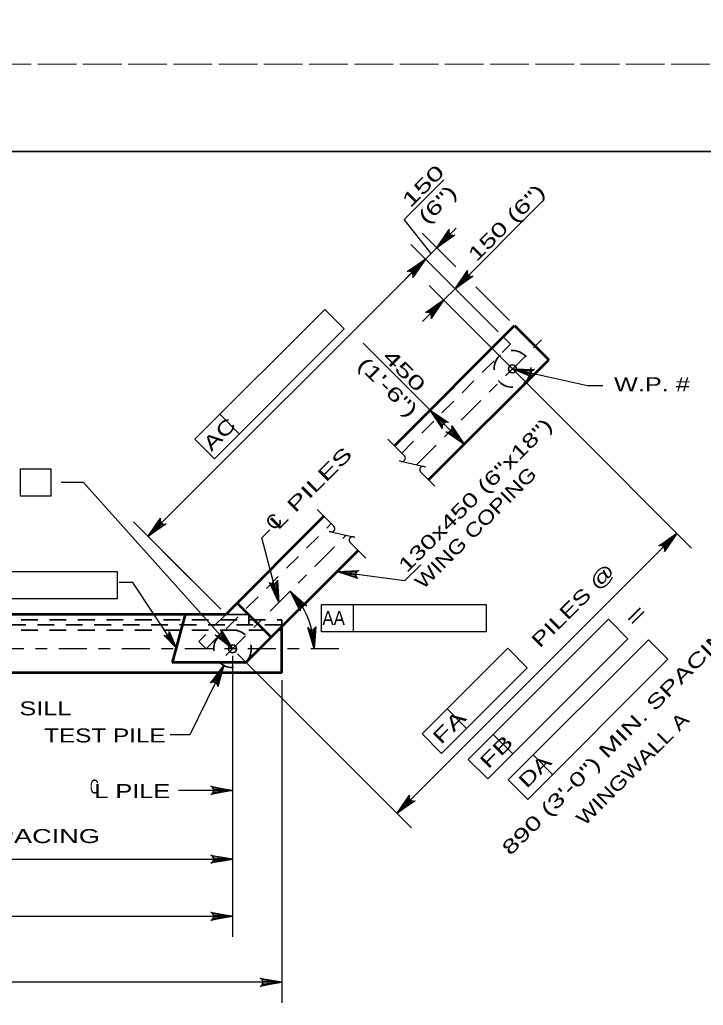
# Model space of a CAD drawing. Extents: x -6.4 to 73.1, y -66 to 0.
# Drawn here: x 16.1 to 21.96, y -52.07 to -43.62 of the extents above; entities that cross this region are included whole.
import ezdxf
from ezdxf.enums import TextEntityAlignment as Align

# ---------------------------------------------------------------- set-up
doc = ezdxf.new("R2010")
doc.units = 0
doc.header["$LTSCALE"] = 0.048
for name, pattern in [('DOT_DASHED', [7.7, 5, -1.2, 0.3, -1.2]), ('LONG_DASHED', [7.5, 6, -1.5]), ('MEDIUM_DASHED', [4.5, 3, -1.5])]:
    doc.linetypes.add(name, pattern=pattern)
for name, color, linetype, lineweight in [('1', 7, 'Continuous', 13), ('2', 7, 'Continuous', 53), ('4', 7, 'Continuous', 25), ('5', 7, 'Continuous', 25), ('63', 7, 'LONG_DASHED', 13)]:
    doc.layers.add(name, color=color, linetype=linetype, lineweight=lineweight)

msp = doc.modelspace()

# ---------------------------------------------------------------- hatches: boundary and pattern name
at = {"layer": '4'}
for points in [[(20.32333, -46.61408), (20.43658, -46.64908), (20.44083, -46.62983)], [(18.81775, -48.35167), (18.93342, -48.3775), (18.93608, -48.358)], [(17.92275, -49.01467), (17.85125, -48.92017), (17.83658, -48.93325)]]:
    msp.add_hatch(color=256, dxfattribs=at).paths.add_polyline_path(points)
at = {"layer": '5'}
for points in [[(19.74342, -45.47733), (19.77125, -45.50517), (19.67375, -45.57475)], [(19.47892, -45.74183), (19.50675, -45.76967), (19.57633, -45.67225)], [(19.90017, -45.829), (19.92808, -45.85692), (19.83058, -45.9265)], [(19.63575, -46.0935), (19.66358, -46.12133), (19.73317, -46.02392)], [(19.71442, -47.03742), (19.68658, -47.06525), (19.617, -46.96783)], [(19.83967, -47.16267), (19.81183, -47.1905), (19.90925, -47.26008)], [(17.26692, -47.95383), (17.29475, -47.98167), (17.19725, -48.05133)], [(21.63675, -48.0945), (21.66458, -48.12233), (21.73417, -48.02492)], [(18.30967, -48.49733), (18.27167, -48.50742), (18.32083, -48.61658)], [(17.80458, -50.24833), (17.80458, -50.209), (17.92275, -50.22867)], [(19.40317, -50.32808), (19.431, -50.35592), (19.33358, -50.4255)], [(17.80458, -50.79925), (17.80458, -50.83867), (17.92275, -50.81892)], [(17.80458, -51.28958), (17.80458, -51.329), (17.92275, -51.30925)], [(18.22667, -51.85542), (18.22667, -51.89475), (18.34475, -51.87508)]]:
    msp.add_hatch(color=256, dxfattribs=at).paths.add_polyline_path(points)

# ---------------------------------------------------------------- linework, layer by layer
at = {"layer": '1', "lineweight": 35}
msp.add_lwpolyline([(1.75, -65.25), (33.25, -65.25), (33.25, -44.75), (1.75, -44.75)], close=True, dxfattribs=at)
at = {"layer": '2'}
for p, q in [((19.311, -47.27375), (20.34192, -46.24292)), ((20.34192, -46.24292), (20.63417, -46.53517)), ((19.60333, -47.56608), (20.63417, -46.53517)), ((17.86542, -48.71942), (18.70658, -47.87817)), ((18.03658, -49.13275), (18.99892, -48.1705)), ((18.25517, -48.91425), (17.96283, -48.622)), ((17.86542, -48.71942), (8.00267, -48.71942)), ((17.51542, -48.71942), (17.40525, -49.13275)), ((18.34475, -49.22133), (18.34475, -48.82458)), ((18.03658, -49.13275), (17.40525, -49.13275)), ((18.34475, -49.22133), (7.56925, -49.22133))]:
    msp.add_line(p, q, dxfattribs=at)
at = {"layer": '2', "lineweight": 25}
for points in [[(17.44, -49.00567), (17.06633, -48.44517), (16.95167, -48.44517)], [(17.44, -49.00567), (17.334, -48.89708), (17.347, -48.90225), (17.35858, -48.90158), (17.36792, -48.8975), (17.37525, -48.8905), (17.38025, -48.88008), (17.3805, -48.86608), (17.44, -49.00567), (17.38025, -48.88008), (17.37525, -48.8905), (17.44, -49.00567), (17.36792, -48.8975), (17.35858, -48.90158), (17.44, -49.00567), (17.347, -48.90225)]]:
    msp.add_lwpolyline(points, dxfattribs=at)
at = {"layer": '4', "linetype": 'MEDIUM_DASHED', "lineweight": 35}
for p, q in [((19.37367, -47.33642), (20.30708, -46.403)), ((20.2445, -46.34033), (20.30708, -46.403)), ((17.69542, -49.01467), (18.76925, -47.94083)), ((7.56925, -48.76533), (18.34475, -48.76533)), ((17.86542, -48.71942), (17.63275, -48.95208)), ((18.34475, -48.808), (7.56925, -48.808)), ((7.56925, -48.85392), (18.34475, -48.85392)), ((17.69542, -49.01467), (17.63275, -48.95208))]:
    msp.add_line(p, q, dxfattribs=at)
at = {"layer": '4', "lineweight": 35}
for p, q in [((18.061, -48.71942), (17.86542, -48.71942)), ((18.061, -48.808), (18.061, -48.71942)), ((18.34475, -48.82458), (18.34475, -48.76533))]:
    msp.add_line(p, q, dxfattribs=at)
at = {"layer": '4'}
for points in [[(20.32333, -46.61408), (20.96808, -46.75608), (21.097, -46.75608)], [(17.92275, -49.01467), (16.64392, -47.58733), (16.45308, -47.58733)], [(18.81775, -48.35167), (19.40167, -48.43008), (19.53617, -48.29575)]]:
    msp.add_lwpolyline(points, dxfattribs=at)
for points in [[(20.32333, -46.61408), (20.43658, -46.64908), (20.44083, -46.62983)], [(18.81775, -48.35167), (18.93342, -48.3775), (18.93608, -48.358)], [(17.92275, -49.01467), (17.85125, -48.92017), (17.83658, -48.93325)]]:
    msp.add_lwpolyline(points, close=True, dxfattribs=at)
at = {"layer": '4', "linetype": 'MEDIUM_DASHED', "lineweight": 35}
for centre, radius in [((20.32333, -46.61407), 0.15748), ((17.92273, -49.01467), 0.16076)]:
    msp.add_circle(centre, radius, dxfattribs=at)
at = {"layer": '5'}
for p, q in [((19.83067, -45.92642), (20.58783, -45.16925)), ((19.837, -45.738), (19.5485, -45.4495)), ((19.67383, -45.57475), (19.84083, -45.40775)), ((20.201, -46.29683), (19.45108, -45.54692)), ((19.47892, -45.76967), (19.67375, -45.57475)), ((17.19733, -48.05125), (19.57633, -45.67225)), ((19.49283, -45.75575), (19.40933, -45.83925)), ((20.201, -46.29683), (19.70533, -45.80117)), ((19.83058, -45.9265), (19.73317, -46.02392)), ((20.29842, -46.19942), (20.00783, -45.90883)), ((19.73317, -46.02392), (19.55067, -46.20642)), ((17.59958, -47.21725), (18.71317, -46.10375)), ((18.71317, -46.10375), (18.88017, -46.27075)), ((17.76667, -47.38433), (18.88017, -46.27075)), ((19.617, -46.96783), (19.04292, -46.39375)), ((19.64092, -46.94383), (19.74225, -46.8425)), ((19.90925, -47.26017), (19.617, -46.96775)), ((17.8135, -47.00342), (17.9805, -47.17042)), ((19.93325, -47.23617), (20.03458, -47.13483)), ((17.59958, -47.21725), (17.76667, -47.38433)), ((19.25333, -47.21608), (19.39675, -47.3595)), ((16.10383, -47.46975), (16.3675, -47.46975)), ((16.3675, -47.70592), (16.3675, -47.46975)), ((19.53417, -47.49683), (19.65633, -47.61908)), ((18.64858, -47.82008), (18.792, -47.96358)), ((17.82192, -48.67592), (17.072, -47.926)), ((18.17458, -48.06283), (18.24392, -47.99358)), ((18.32083, -48.61658), (18.17458, -48.06283)), ((19.33358, -50.4255), (21.73417, -48.02492)), ((17.82192, -48.67592), (17.32625, -48.18025)), ((18.92933, -48.10092), (19.06533, -48.23692)), ((15.28475, -48.3505), (16.93308, -48.3505)), ((16.93308, -48.3505), (16.93308, -48.58675)), ((16.93308, -48.58675), (15.28475, -48.58675)), ((18.68633, -48.63367), (20.09833, -48.63367)), ((18.68633, -48.86992), (18.68633, -48.63367)), ((18.96008, -48.86992), (18.96008, -48.63367)), ((20.09833, -48.63367), (20.09833, -48.86992)), ((19.94425, -49.96383), (21.14692, -48.76117)), ((21.14692, -48.76117), (21.31392, -48.92825)), ((20.09833, -48.86992), (18.68633, -48.86992)), ((20.11125, -50.13083), (21.31392, -48.92825)), ((20.28708, -50.13942), (21.48975, -48.93675)), ((21.48975, -48.93675), (21.65675, -49.10383)), ((19.54867, -49.74433), (20.28225, -49.01067)), ((20.28225, -49.01067), (20.44933, -49.17775)), ((17.92275, -49.07617), (17.92275, -51.48642)), ((17.96625, -49.05817), (19.45883, -50.55083)), ((20.45417, -50.30642), (21.65675, -49.10383)), ((17.84725, -49.15658), (17.55642, -49.75242)), ((19.71567, -49.91133), (20.44933, -49.17775)), ((18.34475, -49.28292), (18.34475, -52.05225)), ((19.7625, -49.53042), (19.92958, -49.6975)), ((17.55642, -49.75242), (17.38825, -49.75242)), ((19.54867, -49.74433), (19.71567, -49.91133)), ((20.15808, -49.74992), (20.32517, -49.917)), ((20.501, -49.92558), (20.668, -50.09258)), ((19.94425, -49.96383), (20.11125, -50.13083)), ((20.28708, -50.13942), (20.45417, -50.30642)), ((17.92275, -50.22867), (17.45817, -50.22867)), ((7.93758, -50.81892), (17.92275, -50.81892)), ((13.09542, -51.30925), (17.92275, -51.30925)), ((18.34475, -51.87508), (7.56925, -51.87508))]:
    msp.add_line(p, q, dxfattribs=at)
at = {"layer": '5', "linetype": 'DOT_DASHED'}
for p, q in [((19.5005, -47.43692), (20.57275, -46.36467)), ((17.86442, -49.073), (18.89633, -48.04108)), ((18.83358, -49.01467), (7.1175, -49.01467))]:
    msp.add_line(p, q, dxfattribs=at)
at = {"layer": '5'}
for points in [[(19.62492, -45.62367), (19.39367, -45.33292), (19.73367, -44.99292)], [(19.67383, -45.57475), (19.78092, -45.41825), (19.77783, -45.43542), (19.78142, -45.4495), (19.78875, -45.45983), (19.79908, -45.46717), (19.81317, -45.47075), (19.83033, -45.46767), (19.67383, -45.57475), (19.81317, -45.47075), (19.79908, -45.46717), (19.67383, -45.57475), (19.78875, -45.45983), (19.78142, -45.4495), (19.67383, -45.57475), (19.77783, -45.43542)], [(19.57633, -45.67225), (19.46925, -45.82875), (19.47233, -45.81158), (19.46875, -45.7975), (19.46142, -45.78717), (19.45108, -45.77983), (19.437, -45.77625), (19.41983, -45.77933), (19.57633, -45.67225), (19.437, -45.77625), (19.45108, -45.77983), (19.57633, -45.67225), (19.46142, -45.78717), (19.46875, -45.7975), (19.57633, -45.67225), (19.47233, -45.81158)], [(19.83067, -45.92642), (19.93775, -45.76992), (19.93467, -45.78708), (19.93825, -45.80117), (19.94558, -45.8115), (19.95592, -45.81883), (19.97, -45.82242), (19.98717, -45.81933), (19.83067, -45.92642), (19.97, -45.82242), (19.95592, -45.81883), (19.83067, -45.92642), (19.94558, -45.8115), (19.93825, -45.80117), (19.83067, -45.92642), (19.93467, -45.78708)], [(19.60792, -45.89867), (20.7925, -47.08317), (21.8595, -48.15017)], [(19.73317, -46.02392), (19.62608, -46.18042), (19.62917, -46.16325), (19.62558, -46.14917), (19.61825, -46.13883), (19.60792, -46.1315), (19.59383, -46.12792), (19.57667, -46.131), (19.73317, -46.02392), (19.59383, -46.12792), (19.60792, -46.1315), (19.73317, -46.02392), (19.61825, -46.13883), (19.62558, -46.14917), (19.73317, -46.02392), (19.62917, -46.16325)], [(20.32333, -46.61408), (20.51292, -46.62008), (20.49675, -46.62667), (20.48683, -46.63725), (20.482, -46.649), (20.48142, -46.66167), (20.486, -46.6755), (20.49783, -46.68833), (20.32333, -46.61408), (20.486, -46.6755), (20.48142, -46.66167), (20.32333, -46.61408), (20.482, -46.649), (20.48683, -46.63725), (20.32333, -46.61408), (20.49675, -46.62667)], [(19.617, -46.96775), (19.7735, -47.07492), (19.75633, -47.07175), (19.74225, -47.07533), (19.73183, -47.08267), (19.72458, -47.093), (19.72092, -47.10708), (19.72408, -47.12433), (19.617, -46.96775), (19.72092, -47.10708), (19.72458, -47.093), (19.617, -46.96775), (19.73183, -47.08267), (19.74225, -47.07533), (19.617, -46.96775), (19.75633, -47.07175)], [(19.90925, -47.26017), (19.75275, -47.153), (19.76992, -47.15617), (19.784, -47.15258), (19.79442, -47.14525), (19.80167, -47.13492), (19.80533, -47.12083), (19.80217, -47.10358), (19.90925, -47.26017), (19.80533, -47.12083), (19.80167, -47.13492), (19.90925, -47.26017), (19.79442, -47.14525), (19.784, -47.15258), (19.90925, -47.26017), (19.76992, -47.15617)], [(19.36933, -47.407), (19.35558, -47.40383), (19.57717, -47.45442), (19.56233, -47.451)], [(16.3675, -47.70592), (16.10383, -47.70592), (16.10383, -47.46975)], [(17.19733, -48.05125), (17.30442, -47.89475), (17.30133, -47.91192), (17.30492, -47.926), (17.31225, -47.93633), (17.32258, -47.94367), (17.33667, -47.94725), (17.35383, -47.94417), (17.19733, -48.05125), (17.33667, -47.94725), (17.32258, -47.94367), (17.19733, -48.05125), (17.31225, -47.93633), (17.30492, -47.926), (17.19733, -48.05125), (17.30133, -47.91192)], [(18.76458, -48.01108), (18.75083, -48.00783), (18.97242, -48.05842), (18.95758, -48.05508)], [(21.73417, -48.02492), (21.62708, -48.18142), (21.63017, -48.16425), (21.62658, -48.15017), (21.61925, -48.13983), (21.60892, -48.1325), (21.59483, -48.12892), (21.57767, -48.132), (21.73417, -48.02492), (21.59483, -48.12892), (21.60892, -48.1325), (21.73417, -48.02492), (21.61925, -48.13983), (21.62658, -48.15017), (21.73417, -48.02492), (21.63017, -48.16425)], [(18.81775, -48.35167), (19.00717, -48.34233), (18.99158, -48.35025), (18.98258, -48.36167), (18.97875, -48.37375), (18.97917, -48.38642), (18.98483, -48.39975), (18.99767, -48.41158), (18.81775, -48.35167), (18.98483, -48.39975), (18.97917, -48.38642), (18.81775, -48.35167), (18.97875, -48.37375), (18.98258, -48.36167), (18.81775, -48.35167), (18.99158, -48.35025)], [(18.32083, -48.61658), (18.23942, -48.44525), (18.25275, -48.45658), (18.26667, -48.46058), (18.27933, -48.4595), (18.29092, -48.45417), (18.30108, -48.44383), (18.307, -48.42742), (18.32083, -48.61658), (18.30108, -48.44383), (18.29092, -48.45417), (18.32083, -48.61658), (18.27933, -48.4595), (18.26667, -48.46058), (18.32083, -48.61658), (18.25275, -48.45658)], [(18.41667, -48.52083), (18.55842, -48.64692), (18.54167, -48.64167), (18.52725, -48.64342), (18.51608, -48.64942), (18.5075, -48.65875), (18.50217, -48.67225), (18.50308, -48.68967), (18.41667, -48.52083), (18.50217, -48.67225), (18.5075, -48.65875), (18.41667, -48.52083), (18.51608, -48.64942), (18.52725, -48.64342), (18.41667, -48.52083), (18.54167, -48.64167)], [(17.92275, -49.01467), (17.77233, -48.89917), (17.78933, -48.90317), (17.80358, -48.90042), (17.81433, -48.89367), (17.82217, -48.88367), (17.82658, -48.86983), (17.82442, -48.8525), (17.92275, -49.01467), (17.82658, -48.86983), (17.82217, -48.88367), (17.92275, -49.01467), (17.81433, -48.89367), (17.80358, -48.90042), (17.92275, -49.01467), (17.78933, -48.90317)], [(18.62233, -49.01433), (18.56708, -48.83292), (18.57858, -48.84608), (18.59175, -48.85208), (18.60442, -48.85283), (18.61667, -48.84933), (18.62825, -48.84058), (18.63658, -48.82525), (18.62233, -49.01433), (18.62825, -48.84058), (18.61667, -48.84933), (18.62233, -49.01433), (18.60442, -48.85283), (18.59175, -48.85208), (18.62233, -49.01433), (18.57858, -48.84608)], [(17.84725, -49.15658), (17.79692, -49.33942), (17.79425, -49.32217), (17.78625, -49.31), (17.776, -49.30258), (17.76383, -49.29908), (17.74933, -49.30025), (17.73408, -49.30875), (17.84725, -49.15658), (17.74933, -49.30025), (17.76383, -49.29908), (17.84725, -49.15658), (17.776, -49.30258), (17.78625, -49.31), (17.84725, -49.15658), (17.79425, -49.32217)], [(17.92275, -50.22867), (17.73633, -50.26358), (17.75067, -50.25367), (17.75808, -50.24117), (17.76025, -50.22867), (17.75808, -50.21617), (17.75067, -50.20367), (17.73633, -50.19375), (17.92275, -50.22867), (17.75067, -50.20367), (17.75808, -50.21617), (17.92275, -50.22867), (17.76025, -50.22867), (17.75808, -50.24117), (17.92275, -50.22867), (17.75067, -50.25367)], [(19.33358, -50.4255), (19.44067, -50.269), (19.43758, -50.28617), (19.44117, -50.30025), (19.4485, -50.31058), (19.45883, -50.31792), (19.47292, -50.3215), (19.49008, -50.31842), (19.33358, -50.4255), (19.47292, -50.3215), (19.45883, -50.31792), (19.33358, -50.4255), (19.4485, -50.31058), (19.44117, -50.30025), (19.33358, -50.4255), (19.43758, -50.28617)], [(17.92275, -50.81892), (17.73633, -50.85383), (17.75067, -50.84392), (17.75808, -50.83142), (17.76025, -50.81892), (17.75808, -50.80642), (17.75067, -50.79392), (17.73633, -50.784), (17.92275, -50.81892), (17.75067, -50.79392), (17.75808, -50.80642), (17.92275, -50.81892), (17.76025, -50.81892), (17.75808, -50.83142), (17.92275, -50.81892), (17.75067, -50.84392)], [(17.92275, -51.30925), (17.73633, -51.34417), (17.75067, -51.33425), (17.75808, -51.32175), (17.76025, -51.30925), (17.75808, -51.29675), (17.75067, -51.28425), (17.73633, -51.27433), (17.92275, -51.30925), (17.75067, -51.28425), (17.75808, -51.29675), (17.92275, -51.30925), (17.76025, -51.30925), (17.75808, -51.32175), (17.92275, -51.30925), (17.75067, -51.33425)], [(18.34475, -51.87508), (18.15833, -51.91), (18.17267, -51.90008), (18.18008, -51.88758), (18.18225, -51.87508), (18.18008, -51.86258), (18.17267, -51.85008), (18.15833, -51.84017), (18.34475, -51.87508), (18.17267, -51.85008), (18.18008, -51.86258), (18.34475, -51.87508), (18.18225, -51.87508), (18.18008, -51.88758), (18.34475, -51.87508), (18.17267, -51.90008)]]:
    msp.add_lwpolyline(points, dxfattribs=at)
for points in [[(19.74342, -45.47733), (19.77125, -45.50517), (19.67375, -45.57475)], [(19.47892, -45.74183), (19.50675, -45.76967), (19.57633, -45.67225)], [(19.90017, -45.829), (19.92808, -45.85692), (19.83058, -45.9265)], [(19.63575, -46.0935), (19.66358, -46.12133), (19.73317, -46.02392)], [(19.71442, -47.03742), (19.68658, -47.06525), (19.617, -46.96783)], [(19.83967, -47.16267), (19.81183, -47.1905), (19.90925, -47.26008)], [(17.26692, -47.95383), (17.29475, -47.98167), (17.19725, -48.05133)], [(21.63675, -48.0945), (21.66458, -48.12233), (21.73417, -48.02492)], [(18.30967, -48.49733), (18.27167, -48.50742), (18.32083, -48.61658)], [(17.80458, -50.24833), (17.80458, -50.209), (17.92275, -50.22867)], [(19.40317, -50.32808), (19.431, -50.35592), (19.33358, -50.4255)], [(17.80458, -50.79925), (17.80458, -50.83867), (17.92275, -50.81892)], [(17.80458, -51.28958), (17.80458, -51.329), (17.92275, -51.30925)], [(18.22667, -51.85542), (18.22667, -51.89475), (18.34475, -51.87508)]]:
    msp.add_lwpolyline(points, close=True, dxfattribs=at)
at = {"layer": '5', "lineweight": 35}
for centre in [(20.32333, -46.61407), (17.92273, -49.01468)]:
    msp.add_circle(centre, 0.03402, dxfattribs=at)
at = {"layer": '5'}
for centre, radius, start, end in [((19.37669, -47.37959), 0.02841, 255, 45), ((19.55601, -47.47871), 0.02841, 77.13276, 219.67141), ((18.77192, -47.98364), 0.02841, 255, 45), ((18.95123, -48.08277), 0.02841, 77.13276, 219.67141), ((17.92947, -49.01468), 0.69288, 0.00094, 45.39398)]:
    msp.add_arc(centre, radius, start, end, dxfattribs=at)
at = {"layer": '63'}
for points in [[(0, -44), (34, -44), (34, -22), (0, -22)], [(0, -66), (34, -66), (34, -44), (0, -44)]]:
    msp.add_lwpolyline(points, close=True, dxfattribs=at)

# ---------------------------------------------------------------- texts
at = {"layer": '5'}
for s, width, p in [('150', 1.6, (19.44683, -45.2385)), ('(6")', 1.5, (19.58825, -45.37992)), ('130x450 (6"x18")', 1.45, (19.416, -48.36942)), ('L PILES', 1.55, (18.31433, -48.00183)), ('WING COPING', 1.25, (19.55742, -48.51083))]:
    msp.add_text(s, height=0.12, rotation=45, dxfattribs=dict(at, width=width)).set_placement(p)
for s, rotation, width, p in [('150 (6")', 45, 1.5, (20.31316, -45.40168)), ('(1\'-6")', 315, 1.5, (19.21257, -46.81216)), ('450', 315, 1.6, (19.35399, -46.67074)), ('AC', 45, 1.4, (17.85212, -47.21672)), ('PILES @', 44.938, 1.4, (20.88666, -48.68595)), ('=', 44.938, 1.85, (21.42524, -48.77139)), ('890 (3\'-0") MIN. SPACING', 45, 1.5, (21.30657, -49.79276)), ('FA', 44.938, 1.55, (19.82341, -49.72991)), ('WINGWALL A', 45, 1.25, (21.39499, -50.08659)), ('FB', 44.938, 1.55, (20.22683, -49.93983)), ('DA', 44.938, 1.4, (20.55766, -50.10741))]:
    msp.add_text(s, height=0.12, rotation=rotation, dxfattribs=dict(at, width=width)).set_placement(p, align=Align.CENTER)
for s, width, p in [('W.P. #', 1.35, (21.51938, -46.80583)), ('AA', 0.9, (18.78958, -48.81058))]:
    msp.add_text(s, height=0.12, dxfattribs=dict(at, width=width)).set_placement(p, align=Align.CENTER)
msp.add_text('C', height=0.12, rotation=45, dxfattribs=at).set_placement((18.27825, -48.00683))
for s, width, p in [('L PILES AND BEARING SILL', 1.35, (13.68708, -49.58558)), ('TEST PILE', 1.3, (16.30633, -49.81808)), ('C', 0.65, (16.69958, -50.25633)), ('L PILE', 1.35, (16.7375, -50.295)), ('890 (3\'-0")MIN. SPACING', 1.45, (14.111, -50.68108))]:
    msp.add_text(s, height=0.12, dxfattribs=dict(at, width=width)).set_placement(p)

doc.saveas('drawing.dxf')
